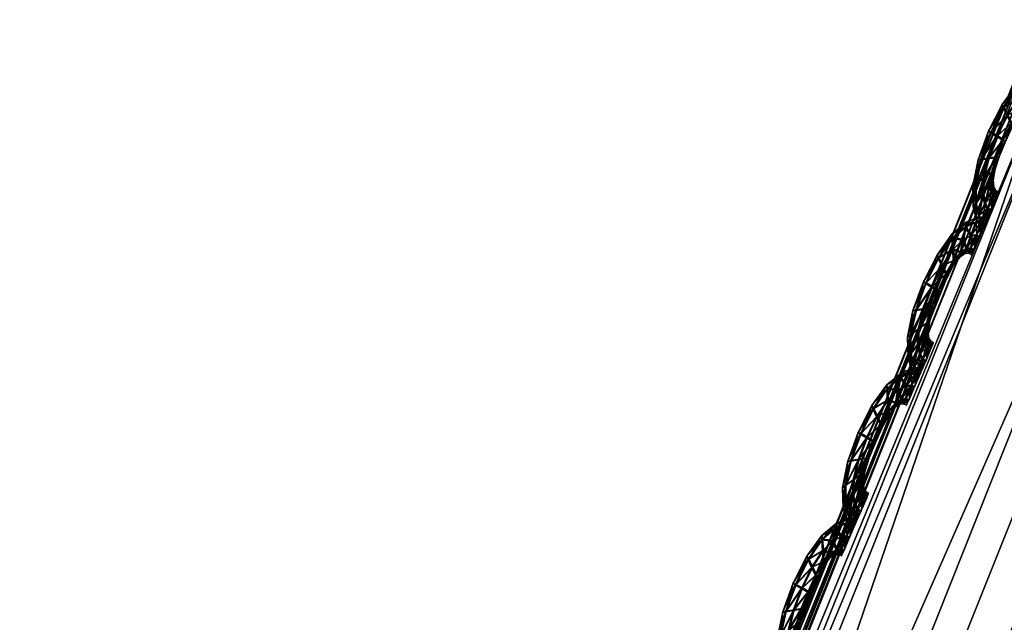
# Model space of a CAD drawing. Extents: x -7.4 to 7.4, y -11.5 to 9.8.
# Tile 262 of 469: x -6.81 to -6.461, y 5.23 to 5.444. Entities that reach past the tile are written whole.
import ezdxf

# ---------------------------------------------------------------- set-up
doc = ezdxf.new("R2010")
doc.units = 0
doc.header["$MEASUREMENT"] = 0
for name, color, linetype in [('A-FURN-3-ST', 150, 'Continuous'), ('A-FURN-3-ST-SEAM', 130, 'Continuous'), ('A-FURN-3-ST-SI', 160, 'Continuous')]:
    doc.layers.add(name, color=color, linetype=linetype)

msp = doc.modelspace()

# ---------------------------------------------------------------- meshes
at = {"layer": 'A-FURN-3-ST'}
mesh = msp.add_polyface(dxfattribs=at)
corners = [(-5.54237, 6.88314, 1.00121), (-5.34537, 6.87803, 0.61819), (-5.78234, 6.18529, 0.61819), (-5.99414, 6.19006, 1.00136), (-6.17131, 5.41772, 0.61819), (-6.39632, 5.42196, 1.00167), (-6.50499, 4.5563, 0.61819), (-6.74132, 4.55996, 1.00205), (-6.77614, 3.58244, 0.61819), (-7.02166, 3.58544, 1.00247), (-6.97745, 2.47748, 0.61819), (-7.22977, 2.47974, 1.00292), (-2.59126, 6.18294, 0.55836), (-1.94915, 6.18294, 0.55836), (-1.95568, 5.41558, 0.55836), (-2.64354, 5.41558, 0.55836), (-1.9613, 4.55444, 0.55836), (-2.68838, 4.55444, 0.55836), (-2.53254, 6.87548, 0.55836), (-1.94178, 6.87548, 0.55836), (-1.96798, 3.58091, 0.55836), (-2.72779, 3.58091, 0.55836), (-1.98639, 2.47636, 0.55836), (-5.01932, 4.55444, 0.55836), (-5.94043, 4.55469, 0.56582), (-5.63821, 5.41586, 0.56582), (-4.78216, 5.41558, 0.55836), (-5.28589, 6.18323, 0.56582), (-4.50574, 6.18294, 0.55836), (-4.89012, 6.87581, 0.56582), (-4.19521, 6.87548, 0.55836), (-5.36104, 2.47636, 0.55836), (-6.36909, 2.47649, 0.56582), (-6.18611, 3.58112, 0.56582), (-5.21276, 3.58091, 0.55836), (-2.77575, 2.47636, 0.55836), (-4.02429, 2.47636, 0.55836), (-3.92714, 3.58091, 0.55836), (-3.81436, 4.55444, 0.55836), (-3.67822, 5.41558, 0.55836), (-3.5195, 6.18294, 0.55836), (-3.34122, 6.87548, 0.55836)]
mesh.append_faces([[corners[k] for k in face] for face in [(0, 1, 2), (2, 3, 0), (3, 2, 4), (4, 5, 3), (5, 4, 6), (6, 7, 5), (7, 6, 8), (8, 9, 7), (9, 8, 10), (10, 11, 9), (23, 24, 25), (25, 26, 23), (26, 25, 27), (27, 28, 26), (25, 4, 2), (2, 27, 25), (24, 6, 4), (4, 25, 24), (28, 27, 29), (29, 30, 28), (27, 2, 1), (1, 29, 27), (31, 32, 33), (33, 34, 31), (34, 33, 24), (24, 23, 34), (33, 8, 6), (6, 24, 33), (32, 10, 8), (8, 33, 32), (37, 34, 23), (23, 38, 37), (36, 31, 34), (34, 37, 36), (39, 26, 28), (28, 40, 39), (38, 23, 26), (26, 39, 38), (40, 28, 30), (30, 41, 40)]])
mesh.append_faces([[corners[k] for k in face] for face in [(12, 13, 14), (14, 15, 12), (15, 14, 16), (16, 17, 15), (18, 19, 13), (13, 12, 18), (17, 16, 20), (20, 21, 17), (21, 20, 22), (37, 21, 35), (38, 17, 21), (39, 15, 17), (40, 12, 15), (41, 18, 12)]], dxfattribs={"vtx0": -1, "vtx1": -1, "vtx2": -1})
mesh.append_faces([[corners[k] for k in face] for face in [(35, 36, 37), (21, 37, 38), (17, 38, 39), (15, 39, 40), (12, 40, 41)]], dxfattribs={"vtx0": -1, "vtx2": -1})
mesh = msp.add_polyface(dxfattribs=at)
corners = [(-6.45394, 5.42764, 17.65055), (-6.45184, 5.42637, 17.6393), (-6.79807, 4.56379, 17.6574), (-6.8004, 4.56486, 17.66862), (-6.45061, 5.42559, 17.63272), (-6.79668, 4.56309, 17.65082), (-7.07785, 3.58804, 17.67147), (-7.07939, 3.58857, 17.67801), (-6.71029, 4.51212, 17.71072), (-6.72972, 4.52527, 17.69243), (-7.00495, 3.55693, 17.71331), (-6.67958, 4.4853, 17.80124), (-6.9847, 3.54613, 17.73145), (-6.34056, 5.33548, 17.78363), (-6.37258, 5.36654, 17.69227), (-6.39098, 5.38179, 17.67398), (-6.75933, 4.54208, 17.69627), (-6.41749, 5.40128, 17.67805), (-6.78762, 4.55773, 17.69813), (-6.44258, 5.41936, 17.68018), (-7.06796, 3.58363, 17.71852), (-7.03709, 3.57077, 17.71688), (-6.79973, 4.56441, 17.68592), (-6.45335, 5.42711, 17.66793), (-6.79807, 4.56379, 17.64512), (-6.8004, 4.56486, 17.64002), (-7.08193, 3.58948, 17.66063), (-7.07939, 3.58857, 17.66573), (-5.98163, 5.21332, 18.16855), (-6.31381, 4.37979, 18.18335), (-5.73239, 4.35704, 18.28649), (-5.97791, 3.41878, 18.30528), (-7.08193, 3.58948, 17.68916), (-7.08121, 3.58911, 17.70631), (-6.45184, 5.42637, 17.62701), (-6.45394, 5.42764, 17.62188), (-6.24843, 5.27372, 17.97447), (-6.58892, 4.43195, 17.99041), (-6.95502, 3.52409, 17.82101), (-6.58374, 3.43745, 18.20039)]
mesh.append_faces([[corners[k] for k in face] for face in [(0, 1, 2), (2, 3, 0), (1, 4, 5), (5, 2, 1), (2, 5, 6), (3, 2, 7), (8, 9, 10), (11, 8, 12), (8, 11, 13), (13, 14, 8), (9, 8, 14), (14, 15, 9), (16, 9, 15), (15, 17, 16), (18, 16, 17), (17, 19, 18), (16, 18, 20), (9, 16, 21), (22, 18, 19), (19, 23, 22), (3, 22, 23), (23, 0, 3), (24, 25, 26), (5, 24, 27), (28, 29, 30), (31, 30, 29), (22, 3, 32), (18, 22, 33), (4, 34, 24), (24, 5, 4), (34, 35, 25), (25, 24, 34), (36, 37, 29), (29, 28, 36), (36, 13, 11), (11, 37, 36), (37, 11, 38), (39, 29, 37)]])
at = {"layer": 'A-FURN-3-ST-SEAM'}
mesh = msp.add_polyface(dxfattribs=at)
corners = [(-6.47111, 5.38549, 17.63694), (-6.46921, 5.39423, 17.63682), (-6.46644, 5.39468, 17.63804), (-6.46347, 5.40247, 17.63789), (-6.4704, 5.39398, 17.63344), (-6.46822, 5.3876, 17.63819), (-6.46134, 5.40115, 17.63663), (-6.46569, 5.40375, 17.63663), (-6.46668, 5.40412, 17.63325), (-6.4723, 5.38459, 17.63359), (-6.47107, 5.3787, 17.63702), (-6.46375, 5.39505, 17.63678), (-6.45857, 5.40704, 17.63652), (-6.45983, 5.40989, 17.63774), (-6.46597, 5.40354, 17.6299), (-6.46949, 5.39402, 17.63009), (-6.46846, 5.38216, 17.63823), (-6.46542, 5.38962, 17.6369), (-6.46062, 5.40053, 17.63329), (-6.46288, 5.3951, 17.6334), (-6.46118, 5.41265, 17.6364), (-6.46181, 5.41364, 17.63306), (-6.46146, 5.41248, 17.62971), (-6.47139, 5.38529, 17.6302), (-6.47218, 5.37734, 17.63367), (-6.47, 5.37429, 17.63705), (-6.46447, 5.39032, 17.63352), (-6.45821, 5.40589, 17.63317), (-6.4558, 5.41178, 17.6364), (-6.45596, 5.41574, 17.63758), (-6.46019, 5.40964, 17.6285), (-6.46383, 5.40222, 17.62865), (-6.4668, 5.3944, 17.6288), (-6.46775, 5.37862, 17.63827), (-6.46593, 5.38554, 17.63694), (-6.4651, 5.38673, 17.63355), (-6.46403, 5.39485, 17.63005), (-6.46162, 5.40095, 17.62994), (-6.46569, 5.38945, 17.63017), (-6.45619, 5.41957, 17.63625), (-6.45639, 5.42093, 17.63287), (-6.45647, 5.41936, 17.62952), (-6.45631, 5.41545, 17.62834), (-6.46858, 5.38735, 17.62891), (-6.47135, 5.37853, 17.63028), (-6.47095, 5.3726, 17.6337), (-6.4689, 5.37219, 17.63705), (-6.46617, 5.38537, 17.6302), (-6.45884, 5.40684, 17.62979), (-6.45588, 5.41026, 17.63306), (-6.45327, 5.41471, 17.63633), (-6.45227, 5.41912, 17.63747), (-6.45607, 5.41162, 17.62967), (-6.46977, 5.37038, 17.6337), (-6.4668, 5.37688, 17.63827), (-6.46557, 5.3829, 17.63698), (-6.46486, 5.38442, 17.63359), (-6.46585, 5.3827, 17.63025), (-6.46882, 5.38191, 17.62899), (-6.4514, 5.42348, 17.63614), (-6.45121, 5.42505, 17.63272), (-6.45168, 5.42332, 17.62941), (-6.45267, 5.41887, 17.62823), (-6.45354, 5.4145, 17.6296), (-6.47028, 5.37412, 17.63032), (-6.46913, 5.37202, 17.63032), (-6.46874, 5.36955, 17.6337), (-6.46787, 5.3714, 17.63705), (-6.4681, 5.37837, 17.62903), (-6.45378, 5.41294, 17.63298), (-6.45125, 5.41594, 17.63625), (-6.44939, 5.42052, 17.63743), (-6.4681, 5.37124, 17.63032), (-6.46577, 5.37614, 17.63831), (-6.46478, 5.3815, 17.63698), (-6.46415, 5.38315, 17.63363), (-6.46506, 5.38133, 17.63025), (-6.44768, 5.42505, 17.63606), (-6.44713, 5.42666, 17.63268), (-6.44796, 5.42484, 17.62933), (-6.44978, 5.42027, 17.62819), (-6.45152, 5.41574, 17.62952), (-6.45204, 5.41413, 17.63294), (-6.46716, 5.37664, 17.62903), (-6.46617, 5.3759, 17.62903), (-6.44982, 5.41603, 17.63625), (-6.4476, 5.42064, 17.63739), (-6.46379, 5.3808, 17.63698), (-6.4632, 5.38245, 17.63363), (-6.46407, 5.38059, 17.63028), (-6.45073, 5.41417, 17.63294), (-6.44555, 5.42521, 17.63603), (-6.44487, 5.42686, 17.63264), (-6.44583, 5.42501, 17.62929), (-6.448, 5.42039, 17.62815), (-6.4501, 5.41582, 17.62952), (-6.4497, 5.41368, 17.63294), (-6.44875, 5.41549, 17.63625), (-6.4465, 5.42015, 17.63739), (-6.44903, 5.41532, 17.62952), (-6.44436, 5.42472, 17.63603), (-6.44369, 5.42637, 17.63264), (-6.44468, 5.42451, 17.62929), (-6.4469, 5.4199, 17.62815)]
mesh.append_faces([[corners[k] for k in face] for face in [(2, 1, 0), (1, 2, 3), (0, 1, 4), (0, 5, 2), (6, 3, 2), (3, 7, 1), (8, 4, 1), (4, 9, 0), (5, 0, 10), (11, 2, 5), (3, 6, 12), (2, 11, 6), (7, 3, 13), (1, 7, 8), (4, 8, 14), (9, 4, 15), (10, 0, 9), (10, 16, 5), (5, 17, 11), (12, 6, 18), (12, 13, 3), (6, 11, 19), (13, 20, 7), (21, 8, 7), (22, 14, 8), (14, 15, 4), (15, 23, 9), (9, 24, 10), (16, 10, 25), (17, 5, 16), (11, 17, 26), (19, 18, 6), (18, 27, 12), (13, 12, 28), (26, 19, 11), (20, 13, 29), (7, 20, 21), (8, 21, 22), (14, 22, 30), (15, 14, 31), (23, 15, 32), (24, 9, 23), (25, 10, 24), (25, 33, 16), (16, 34, 17), (35, 26, 17), (18, 19, 36), (27, 18, 37), (28, 12, 27), (28, 29, 13), (19, 26, 38), (29, 39, 20), (40, 21, 20), (41, 22, 21), (42, 30, 22), (30, 31, 14), (31, 32, 15), (32, 43, 23), (23, 44, 24), (24, 45, 25), (33, 25, 46), (34, 16, 33), (17, 34, 35), (26, 35, 47), (38, 36, 19), (36, 37, 18), (37, 48, 27), (27, 49, 28), (29, 28, 50), (47, 38, 26), (39, 29, 51), (20, 39, 40), (21, 40, 41), (22, 41, 42), (30, 42, 52), (31, 30, 48), (32, 31, 37), (43, 32, 36), (44, 23, 43), (45, 24, 44), (25, 45, 53), (53, 46, 25), (46, 54, 33), (33, 55, 34), (56, 35, 34), (57, 47, 35), (36, 38, 43), (37, 36, 32), (48, 37, 31), (49, 27, 48), (50, 28, 49), (50, 51, 29), (38, 47, 58), (51, 59, 39), (60, 40, 39), (61, 41, 40), (62, 42, 41), (63, 52, 42), (52, 48, 30), (43, 58, 44), (44, 64, 45), (65, 53, 45), (46, 53, 66), (54, 46, 67), (55, 33, 54), (34, 55, 56), (35, 56, 57), (47, 57, 68), (58, 43, 38), (48, 52, 49), (49, 69, 50), (51, 50, 70), (68, 58, 47), (59, 51, 71), (39, 59, 60), (40, 60, 61), (41, 61, 62), (42, 62, 63), (52, 63, 69), (64, 44, 58), (45, 64, 65), (53, 65, 72), (72, 66, 53), (66, 67, 46), (67, 73, 54), (54, 74, 55), (56, 55, 74), (57, 56, 75), (68, 57, 76), (69, 49, 52), (70, 50, 69), (70, 71, 51), (58, 68, 64), (71, 77, 59), (78, 60, 59), (79, 61, 60), (80, 62, 61), (81, 63, 62), (82, 69, 63), (83, 65, 64), (84, 72, 65), (74, 54, 73), (74, 75, 56), (75, 76, 57), (76, 83, 68), (69, 82, 70), (71, 70, 85), (64, 68, 83), (77, 71, 86), (59, 77, 78), (60, 78, 79), (61, 79, 80), (62, 80, 81), (63, 81, 82), (65, 83, 84), (73, 87, 74), (75, 74, 87), (76, 75, 88), (83, 76, 89), (70, 82, 90), (90, 85, 70), (85, 86, 71), (86, 91, 77), (78, 77, 91), (79, 78, 92), (80, 79, 93), (81, 80, 94), (82, 81, 95), (89, 84, 83), (87, 88, 75), (88, 89, 76), (95, 90, 82), (85, 90, 96), (86, 85, 97), (91, 86, 98), (91, 92, 78), (92, 93, 79), (93, 94, 80), (94, 95, 81), (90, 95, 99), (99, 96, 90), (96, 97, 85), (97, 98, 86), (98, 100, 91), (92, 91, 100), (93, 92, 101), (94, 93, 102), (95, 94, 103), (103, 99, 95), (100, 101, 92), (101, 102, 93), (102, 103, 94)]])
mesh = msp.add_polyface(dxfattribs=at)
corners = [(-6.49414, 5.33214, 17.63804), (-6.49224, 5.34088, 17.63793), (-6.48947, 5.34133, 17.63914), (-6.48651, 5.34912, 17.63899), (-6.49343, 5.34059, 17.63454), (-6.49121, 5.33424, 17.6393), (-6.48433, 5.3478, 17.63774), (-6.48876, 5.35039, 17.63774), (-6.48975, 5.35076, 17.63435), (-6.49533, 5.33124, 17.63469), (-6.49411, 5.32538, 17.63812), (-6.48678, 5.3417, 17.63789), (-6.4816, 5.35373, 17.63762), (-6.48291, 5.35657, 17.63884), (-6.48904, 5.35019, 17.631), (-6.49252, 5.34067, 17.6312), (-6.49145, 5.32885, 17.63933), (-6.48841, 5.3363, 17.638), (-6.48366, 5.34722, 17.63439), (-6.48587, 5.34178, 17.6345), (-6.48429, 5.35933, 17.63751), (-6.48492, 5.36028, 17.63416), (-6.48457, 5.35913, 17.63081), (-6.49442, 5.33193, 17.63131), (-6.49517, 5.32398, 17.63477), (-6.493, 5.32097, 17.63815), (-6.4875, 5.337, 17.63462), (-6.48124, 5.35258, 17.63427), (-6.47887, 5.35851, 17.63751), (-6.47906, 5.36242, 17.63869), (-6.48326, 5.35629, 17.6296), (-6.4869, 5.34887, 17.62975), (-6.48983, 5.34104, 17.6299), (-6.49074, 5.3253, 17.63937), (-6.48892, 5.33222, 17.63804), (-6.48809, 5.33342, 17.63465), (-6.48706, 5.34153, 17.63116), (-6.48461, 5.34763, 17.63104), (-6.48868, 5.3361, 17.63127), (-6.47938, 5.3663, 17.63736), (-6.47962, 5.3677, 17.63393), (-6.47966, 5.36613, 17.63063), (-6.47946, 5.36217, 17.62945), (-6.49161, 5.33399, 17.63002), (-6.49434, 5.32518, 17.63138), (-6.49398, 5.31929, 17.63481), (-6.49189, 5.31892, 17.63815), (-6.4892, 5.33202, 17.63131), (-6.48188, 5.35352, 17.63089), (-6.47891, 5.35694, 17.63416), (-6.47634, 5.36139, 17.63743), (-6.47547, 5.36589, 17.63857), (-6.47914, 5.3583, 17.63078), (-6.4928, 5.31706, 17.63481), (-6.48979, 5.32357, 17.63941), (-6.48856, 5.32959, 17.63808), (-6.48789, 5.33111, 17.63469), (-6.48884, 5.32938, 17.63135), (-6.49181, 5.32856, 17.63009), (-6.47471, 5.37029, 17.6372), (-6.47456, 5.37186, 17.63382), (-6.47499, 5.37009, 17.63047), (-6.47586, 5.3656, 17.62933), (-6.47661, 5.36119, 17.6307), (-6.49327, 5.32081, 17.63142), (-6.49217, 5.31871, 17.63142), (-6.49177, 5.31624, 17.63481), (-6.49086, 5.31809, 17.63815), (-6.4911, 5.32505, 17.63013), (-6.47677, 5.35962, 17.63409), (-6.47432, 5.36267, 17.63736), (-6.47262, 5.36733, 17.63854), (-6.49114, 5.31793, 17.63146), (-6.4888, 5.32283, 17.63941), (-6.48781, 5.32819, 17.63808), (-6.48718, 5.32983, 17.63473), (-6.48805, 5.32802, 17.63138), (-6.47103, 5.37194, 17.63717), (-6.47056, 5.37355, 17.63374), (-6.47131, 5.37173, 17.63043), (-6.47301, 5.36704, 17.62925), (-6.47459, 5.36246, 17.63063), (-6.47507, 5.36082, 17.63405), (-6.49015, 5.32333, 17.63013), (-6.48916, 5.32258, 17.63013), (-6.47289, 5.36275, 17.63736), (-6.47087, 5.36745, 17.6385), (-6.48682, 5.32749, 17.63808), (-6.48619, 5.32917, 17.63473), (-6.4871, 5.32732, 17.63138), (-6.47376, 5.3609, 17.63405), (-6.46894, 5.37211, 17.63713), (-6.46834, 5.37375, 17.6337), (-6.46921, 5.3719, 17.6304), (-6.47123, 5.3672, 17.62925), (-6.47317, 5.36255, 17.63063), (-6.47274, 5.3604, 17.63405), (-6.47182, 5.36226, 17.63736), (-6.46973, 5.367, 17.6385), (-6.4721, 5.36205, 17.63063), (-6.46779, 5.37161, 17.63713), (-6.46716, 5.3733, 17.6337), (-6.46807, 5.37145, 17.6304), (-6.47012, 5.36671, 17.62925)]
mesh.append_faces([[corners[k] for k in face] for face in [(2, 1, 0), (1, 2, 3), (0, 1, 4), (0, 5, 2), (6, 3, 2), (3, 7, 1), (8, 4, 1), (4, 9, 0), (5, 0, 10), (11, 2, 5), (3, 6, 12), (2, 11, 6), (7, 3, 13), (1, 7, 8), (4, 8, 14), (9, 4, 15), (10, 0, 9), (10, 16, 5), (5, 17, 11), (12, 6, 18), (12, 13, 3), (6, 11, 19), (13, 20, 7), (21, 8, 7), (22, 14, 8), (14, 15, 4), (15, 23, 9), (9, 24, 10), (16, 10, 25), (17, 5, 16), (11, 17, 26), (19, 18, 6), (18, 27, 12), (13, 12, 28), (26, 19, 11), (20, 13, 29), (7, 20, 21), (8, 21, 22), (14, 22, 30), (15, 14, 31), (23, 15, 32), (24, 9, 23), (25, 10, 24), (25, 33, 16), (16, 34, 17), (35, 26, 17), (18, 19, 36), (27, 18, 37), (28, 12, 27), (28, 29, 13), (19, 26, 38), (29, 39, 20), (40, 21, 20), (41, 22, 21), (42, 30, 22), (30, 31, 14), (31, 32, 15), (32, 43, 23), (23, 44, 24), (24, 45, 25), (33, 25, 46), (34, 16, 33), (17, 34, 35), (26, 35, 47), (38, 36, 19), (36, 37, 18), (37, 48, 27), (27, 49, 28), (29, 28, 50), (47, 38, 26), (39, 29, 51), (20, 39, 40), (21, 40, 41), (22, 41, 42), (30, 42, 52), (31, 30, 48), (32, 31, 37), (43, 32, 36), (44, 23, 43), (45, 24, 44), (25, 45, 53), (53, 46, 25), (46, 54, 33), (33, 55, 34), (56, 35, 34), (57, 47, 35), (36, 38, 43), (37, 36, 32), (48, 37, 31), (49, 27, 48), (50, 28, 49), (50, 51, 29), (38, 47, 58), (51, 59, 39), (60, 40, 39), (61, 41, 40), (62, 42, 41), (63, 52, 42), (52, 48, 30), (43, 58, 44), (44, 64, 45), (65, 53, 45), (46, 53, 66), (54, 46, 67), (55, 33, 54), (34, 55, 56), (35, 56, 57), (47, 57, 68), (58, 43, 38), (48, 52, 49), (49, 69, 50), (51, 50, 70), (68, 58, 47), (59, 51, 71), (39, 59, 60), (40, 60, 61), (41, 61, 62), (42, 62, 63), (52, 63, 69), (64, 44, 58), (45, 64, 65), (53, 65, 72), (72, 66, 53), (66, 67, 46), (67, 73, 54), (54, 74, 55), (56, 55, 74), (57, 56, 75), (68, 57, 76), (69, 49, 52), (70, 50, 69), (70, 71, 51), (58, 68, 64), (71, 77, 59), (78, 60, 59), (79, 61, 60), (80, 62, 61), (81, 63, 62), (82, 69, 63), (83, 65, 64), (84, 72, 65), (74, 54, 73), (74, 75, 56), (75, 76, 57), (76, 83, 68), (69, 82, 70), (71, 70, 85), (64, 68, 83), (77, 71, 86), (59, 77, 78), (60, 78, 79), (61, 79, 80), (62, 80, 81), (63, 81, 82), (65, 83, 84), (73, 87, 74), (75, 74, 87), (76, 75, 88), (83, 76, 89), (70, 82, 90), (90, 85, 70), (85, 86, 71), (86, 91, 77), (78, 77, 91), (79, 78, 92), (80, 79, 93), (81, 80, 94), (82, 81, 95), (89, 84, 83), (87, 88, 75), (88, 89, 76), (95, 90, 82), (85, 90, 96), (86, 85, 97), (91, 86, 98), (91, 92, 78), (92, 93, 79), (93, 94, 80), (94, 95, 81), (90, 95, 99), (99, 96, 90), (96, 97, 85), (97, 98, 86), (98, 100, 91), (92, 91, 100), (93, 92, 101), (94, 93, 102), (95, 94, 103), (103, 99, 95), (100, 101, 92), (101, 102, 93), (102, 103, 94)]])
mesh = msp.add_polyface(dxfattribs=at)
corners = [(-6.51718, 5.27879, 17.63914), (-6.51528, 5.28748, 17.63903), (-6.51251, 5.28797, 17.64028), (-6.50954, 5.2958, 17.6401), (-6.51646, 5.28723, 17.63565), (-6.51425, 5.28089, 17.6404), (-6.50736, 5.29448, 17.63884), (-6.51179, 5.29704, 17.63884), (-6.51278, 5.29741, 17.63545), (-6.51836, 5.27788, 17.6358), (-6.5171, 5.27203, 17.63922), (-6.50981, 5.28839, 17.63899), (-6.50463, 5.30037, 17.63872), (-6.50594, 5.30322, 17.63994), (-6.51207, 5.29683, 17.63211), (-6.51555, 5.28732, 17.6323), (-6.51448, 5.27549, 17.64044), (-6.51144, 5.28295, 17.6391), (-6.50669, 5.29391, 17.63549), (-6.50891, 5.28847, 17.63561), (-6.50732, 5.30598, 17.63861), (-6.50796, 5.30693, 17.63526), (-6.5076, 5.30577, 17.63192), (-6.51745, 5.27858, 17.63241), (-6.5182, 5.27067, 17.63587), (-6.51603, 5.26766, 17.63926), (-6.51049, 5.28365, 17.63572), (-6.50428, 5.29922, 17.63538), (-6.50186, 5.30515, 17.63861), (-6.5021, 5.30911, 17.63979), (-6.50629, 5.30293, 17.6307), (-6.5099, 5.29551, 17.63085), (-6.51286, 5.28773, 17.631), (-6.51377, 5.27199, 17.64048), (-6.51195, 5.27891, 17.63914), (-6.51112, 5.28011, 17.63576), (-6.51009, 5.28818, 17.63226), (-6.50764, 5.29428, 17.63215), (-6.51171, 5.28278, 17.63237), (-6.50241, 5.31298, 17.63846), (-6.50265, 5.31434, 17.63504), (-6.50269, 5.31278, 17.63173), (-6.50249, 5.30882, 17.63055), (-6.51464, 5.28064, 17.63112), (-6.51738, 5.27186, 17.63249), (-6.51698, 5.26597, 17.63591), (-6.51488, 5.2656, 17.63926), (-6.51223, 5.2787, 17.63241), (-6.50491, 5.30017, 17.63199), (-6.5019, 5.30359, 17.63526), (-6.49937, 5.30808, 17.63854), (-6.4985, 5.31257, 17.63967), (-6.50214, 5.30495, 17.63188), (-6.51579, 5.26379, 17.63591), (-6.51278, 5.27026, 17.64051), (-6.5116, 5.27627, 17.63918), (-6.51088, 5.2778, 17.6358), (-6.51187, 5.27607, 17.63245), (-6.51484, 5.27524, 17.6312), (-6.49775, 5.31698, 17.63831), (-6.49755, 5.31855, 17.63492), (-6.49802, 5.31677, 17.63158), (-6.49889, 5.31228, 17.63043), (-6.49964, 5.30787, 17.6318), (-6.51631, 5.2675, 17.63253), (-6.51516, 5.26544, 17.63253), (-6.51476, 5.26297, 17.63591), (-6.51385, 5.26482, 17.63926), (-6.51413, 5.27174, 17.63123), (-6.49981, 5.30631, 17.63519), (-6.49731, 5.30936, 17.63846), (-6.49565, 5.31401, 17.63964), (-6.51413, 5.26461, 17.63256), (-6.51179, 5.26951, 17.64051), (-6.5108, 5.27487, 17.63918), (-6.51017, 5.27652, 17.63583), (-6.51108, 5.27471, 17.63249), (-6.49406, 5.31859, 17.63827), (-6.49359, 5.32023, 17.63485), (-6.49434, 5.31838, 17.63154), (-6.49601, 5.31373, 17.63036), (-6.49758, 5.30915, 17.63173), (-6.49806, 5.3075, 17.63515), (-6.51318, 5.27001, 17.63123), (-6.51215, 5.26927, 17.63123), (-6.49588, 5.30944, 17.63846), (-6.49387, 5.31418, 17.6396), (-6.50981, 5.27421, 17.63918), (-6.50918, 5.27586, 17.63583), (-6.51009, 5.27401, 17.63249), (-6.4968, 5.30759, 17.63515), (-6.49197, 5.31879, 17.63823), (-6.49134, 5.32048, 17.63481), (-6.49224, 5.31859, 17.6315), (-6.49426, 5.31389, 17.63036), (-6.49616, 5.30923, 17.63173), (-6.49573, 5.30709, 17.63515), (-6.49482, 5.30895, 17.63846), (-6.49276, 5.31368, 17.6396), (-6.49509, 5.30874, 17.63173), (-6.49078, 5.31834, 17.63823), (-6.49015, 5.31999, 17.63481), (-6.49106, 5.31813, 17.6315), (-6.49315, 5.3134, 17.63036)]
mesh.append_faces([[corners[k] for k in face] for face in [(2, 1, 0), (1, 2, 3), (0, 1, 4), (0, 5, 2), (6, 3, 2), (3, 7, 1), (8, 4, 1), (4, 9, 0), (5, 0, 10), (11, 2, 5), (3, 6, 12), (2, 11, 6), (7, 3, 13), (1, 7, 8), (4, 8, 14), (9, 4, 15), (10, 0, 9), (10, 16, 5), (5, 17, 11), (12, 6, 18), (12, 13, 3), (6, 11, 19), (13, 20, 7), (21, 8, 7), (22, 14, 8), (14, 15, 4), (15, 23, 9), (9, 24, 10), (16, 10, 25), (17, 5, 16), (11, 17, 26), (19, 18, 6), (18, 27, 12), (13, 12, 28), (26, 19, 11), (20, 13, 29), (7, 20, 21), (8, 21, 22), (14, 22, 30), (15, 14, 31), (23, 15, 32), (24, 9, 23), (25, 10, 24), (25, 33, 16), (16, 34, 17), (35, 26, 17), (18, 19, 36), (27, 18, 37), (28, 12, 27), (28, 29, 13), (19, 26, 38), (29, 39, 20), (40, 21, 20), (41, 22, 21), (42, 30, 22), (30, 31, 14), (31, 32, 15), (32, 43, 23), (23, 44, 24), (24, 45, 25), (33, 25, 46), (34, 16, 33), (17, 34, 35), (26, 35, 47), (38, 36, 19), (36, 37, 18), (37, 48, 27), (27, 49, 28), (29, 28, 50), (47, 38, 26), (39, 29, 51), (20, 39, 40), (21, 40, 41), (22, 41, 42), (30, 42, 52), (31, 30, 48), (32, 31, 37), (43, 32, 36), (44, 23, 43), (45, 24, 44), (25, 45, 53), (53, 46, 25), (46, 54, 33), (33, 55, 34), (56, 35, 34), (57, 47, 35), (36, 38, 43), (37, 36, 32), (48, 37, 31), (49, 27, 48), (50, 28, 49), (50, 51, 29), (38, 47, 58), (51, 59, 39), (60, 40, 39), (61, 41, 40), (62, 42, 41), (63, 52, 42), (52, 48, 30), (43, 58, 44), (44, 64, 45), (65, 53, 45), (46, 53, 66), (54, 46, 67), (55, 33, 54), (34, 55, 56), (35, 56, 57), (47, 57, 68), (58, 43, 38), (48, 52, 49), (49, 69, 50), (51, 50, 70), (68, 58, 47), (59, 51, 71), (39, 59, 60), (40, 60, 61), (41, 61, 62), (42, 62, 63), (52, 63, 69), (64, 44, 58), (45, 64, 65), (53, 65, 72), (72, 66, 53), (66, 67, 46), (67, 73, 54), (54, 74, 55), (56, 55, 74), (57, 56, 75), (68, 57, 76), (69, 49, 52), (70, 50, 69), (70, 71, 51), (58, 68, 64), (71, 77, 59), (78, 60, 59), (79, 61, 60), (80, 62, 61), (81, 63, 62), (82, 69, 63), (83, 65, 64), (84, 72, 65), (74, 54, 73), (74, 75, 56), (75, 76, 57), (76, 83, 68), (69, 82, 70), (71, 70, 85), (64, 68, 83), (77, 71, 86), (59, 77, 78), (60, 78, 79), (61, 79, 80), (62, 80, 81), (63, 81, 82), (65, 83, 84), (73, 87, 74), (75, 74, 87), (76, 75, 88), (83, 76, 89), (70, 82, 90), (90, 85, 70), (85, 86, 71), (86, 91, 77), (78, 77, 91), (79, 78, 92), (80, 79, 93), (81, 80, 94), (82, 81, 95), (89, 84, 83), (87, 88, 75), (88, 89, 76), (95, 90, 82), (85, 90, 96), (86, 85, 97), (91, 86, 98), (91, 92, 78), (92, 93, 79), (93, 94, 80), (94, 95, 81), (90, 95, 99), (99, 96, 90), (96, 97, 85), (97, 98, 86), (98, 100, 91), (92, 91, 100), (93, 92, 101), (94, 93, 102), (95, 94, 103), (103, 99, 95), (100, 101, 92), (101, 102, 93), (102, 103, 94)]])
mesh = msp.add_polyface(dxfattribs=at)
corners = [(-6.54021, 5.22543, 17.64025), (-6.53831, 5.23413, 17.64013), (-6.53554, 5.23462, 17.64139), (-6.53257, 5.24245, 17.6412), (-6.5395, 5.23388, 17.63678), (-6.53728, 5.22757, 17.6415), (-6.5304, 5.24113, 17.63998), (-6.53482, 5.24364, 17.63994), (-6.53582, 5.24401, 17.63656), (-6.54139, 5.22453, 17.6369), (-6.54013, 5.21872, 17.64032), (-6.53281, 5.23507, 17.6401), (-6.52762, 5.24706, 17.63983), (-6.52893, 5.24986, 17.64105), (-6.5351, 5.24348, 17.63321), (-6.53859, 5.23392, 17.6334), (-6.53748, 5.22217, 17.64154), (-6.53447, 5.22963, 17.64021), (-6.52968, 5.24055, 17.6366), (-6.53194, 5.23511, 17.63671), (-6.53035, 5.25262, 17.63975), (-6.53099, 5.25357, 17.63637), (-6.53063, 5.25242, 17.63302), (-6.54045, 5.22523, 17.63355), (-6.54124, 5.21731, 17.63698), (-6.53902, 5.21435, 17.64036), (-6.53352, 5.23033, 17.63682), (-6.52727, 5.24591, 17.63648), (-6.52489, 5.25184, 17.63972), (-6.52513, 5.25575, 17.64089), (-6.52932, 5.24958, 17.6318), (-6.53292, 5.24216, 17.63196), (-6.5359, 5.23437, 17.63211), (-6.53677, 5.21867, 17.64158), (-6.53494, 5.2256, 17.64025), (-6.53411, 5.22679, 17.63686), (-6.53308, 5.23487, 17.63336), (-6.53067, 5.24093, 17.63325), (-6.53475, 5.22943, 17.63348), (-6.52545, 5.25963, 17.63956), (-6.52568, 5.26099, 17.63618), (-6.52572, 5.25942, 17.63283), (-6.52549, 5.25547, 17.63165), (-6.53764, 5.22728, 17.63222), (-6.5404, 5.21851, 17.63359), (-6.54001, 5.21266, 17.63702), (-6.53791, 5.21229, 17.64036), (-6.53522, 5.22539, 17.63352), (-6.5279, 5.24686, 17.6331), (-6.52493, 5.25028, 17.63637), (-6.52236, 5.25477, 17.63964), (-6.52149, 5.25922, 17.64078), (-6.52517, 5.25163, 17.63298), (-6.53882, 5.21047, 17.63702), (-6.53582, 5.21698, 17.64162), (-6.53459, 5.22296, 17.64028), (-6.53392, 5.22448, 17.6369), (-6.53487, 5.22275, 17.63355), (-6.53787, 5.22193, 17.6323), (-6.52074, 5.26362, 17.63941), (-6.52058, 5.26519, 17.63603), (-6.52101, 5.26342, 17.63272), (-6.52188, 5.25897, 17.63154), (-6.52264, 5.25456, 17.63291), (-6.53929, 5.21418, 17.63363), (-6.53819, 5.21212, 17.63363), (-6.53775, 5.20965, 17.63702), (-6.53688, 5.21151, 17.64036), (-6.53712, 5.21843, 17.63233), (-6.52283, 5.25299, 17.63629), (-6.52034, 5.25604, 17.63956), (-6.51864, 5.2607, 17.64074), (-6.53712, 5.21134, 17.63367), (-6.53479, 5.21624, 17.64162), (-6.5338, 5.2216, 17.64028), (-6.53316, 5.22325, 17.63694), (-6.53407, 5.22139, 17.63359), (-6.51706, 5.26527, 17.63937), (-6.51658, 5.26692, 17.63595), (-6.51733, 5.26507, 17.63264), (-6.51904, 5.26041, 17.63146), (-6.52062, 5.25584, 17.63283), (-6.52109, 5.25419, 17.63625), (-6.53617, 5.21674, 17.63233), (-6.53518, 5.216, 17.63233), (-6.51892, 5.25613, 17.63956), (-6.51686, 5.26086, 17.6407), (-6.53281, 5.2209, 17.64032), (-6.53221, 5.22255, 17.63694), (-6.53308, 5.22069, 17.63359), (-6.51979, 5.25427, 17.63625), (-6.51496, 5.26552, 17.63933), (-6.51437, 5.26717, 17.63591), (-6.51524, 5.26531, 17.6326), (-6.51725, 5.26058, 17.63146), (-6.5192, 5.25592, 17.63283), (-6.51872, 5.25378, 17.63625), (-6.51781, 5.25567, 17.63956), (-6.51575, 5.26037, 17.6407), (-6.51812, 5.25547, 17.63283), (-6.51377, 5.26503, 17.63933), (-6.51318, 5.26667, 17.63591), (-6.51405, 5.26482, 17.6326), (-6.51615, 5.26008, 17.63146)]
mesh.append_faces([[corners[k] for k in face] for face in [(2, 1, 0), (1, 2, 3), (0, 1, 4), (0, 5, 2), (6, 3, 2), (3, 7, 1), (8, 4, 1), (4, 9, 0), (5, 0, 10), (11, 2, 5), (3, 6, 12), (2, 11, 6), (7, 3, 13), (1, 7, 8), (4, 8, 14), (9, 4, 15), (10, 0, 9), (10, 16, 5), (5, 17, 11), (12, 6, 18), (12, 13, 3), (6, 11, 19), (13, 20, 7), (21, 8, 7), (22, 14, 8), (14, 15, 4), (15, 23, 9), (9, 24, 10), (16, 10, 25), (17, 5, 16), (11, 17, 26), (19, 18, 6), (18, 27, 12), (13, 12, 28), (26, 19, 11), (20, 13, 29), (7, 20, 21), (8, 21, 22), (14, 22, 30), (15, 14, 31), (23, 15, 32), (24, 9, 23), (25, 10, 24), (25, 33, 16), (16, 34, 17), (35, 26, 17), (18, 19, 36), (27, 18, 37), (28, 12, 27), (28, 29, 13), (19, 26, 38), (29, 39, 20), (40, 21, 20), (41, 22, 21), (42, 30, 22), (30, 31, 14), (31, 32, 15), (32, 43, 23), (23, 44, 24), (24, 45, 25), (33, 25, 46), (34, 16, 33), (17, 34, 35), (26, 35, 47), (38, 36, 19), (36, 37, 18), (37, 48, 27), (27, 49, 28), (29, 28, 50), (47, 38, 26), (39, 29, 51), (20, 39, 40), (21, 40, 41), (22, 41, 42), (30, 42, 52), (31, 30, 48), (32, 31, 37), (43, 32, 36), (44, 23, 43), (45, 24, 44), (25, 45, 53), (53, 46, 25), (46, 54, 33), (33, 55, 34), (56, 35, 34), (57, 47, 35), (36, 38, 43), (37, 36, 32), (48, 37, 31), (49, 27, 48), (50, 28, 49), (50, 51, 29), (38, 47, 58), (51, 59, 39), (60, 40, 39), (61, 41, 40), (62, 42, 41), (63, 52, 42), (52, 48, 30), (43, 58, 44), (44, 64, 45), (65, 53, 45), (46, 53, 66), (54, 46, 67), (55, 33, 54), (34, 55, 56), (35, 56, 57), (47, 57, 68), (58, 43, 38), (48, 52, 49), (49, 69, 50), (51, 50, 70), (68, 58, 47), (59, 51, 71), (39, 59, 60), (40, 60, 61), (41, 61, 62), (42, 62, 63), (52, 63, 69), (64, 44, 58), (45, 64, 65), (53, 65, 72), (72, 66, 53), (66, 67, 46), (67, 73, 54), (54, 74, 55), (56, 55, 74), (57, 56, 75), (68, 57, 76), (69, 49, 52), (70, 50, 69), (70, 71, 51), (58, 68, 64), (71, 77, 59), (78, 60, 59), (79, 61, 60), (80, 62, 61), (81, 63, 62), (82, 69, 63), (83, 65, 64), (84, 72, 65), (74, 54, 73), (74, 75, 56), (75, 76, 57), (76, 83, 68), (69, 82, 70), (71, 70, 85), (64, 68, 83), (77, 71, 86), (59, 77, 78), (60, 78, 79), (61, 79, 80), (62, 80, 81), (63, 81, 82), (65, 83, 84), (73, 87, 74), (75, 74, 87), (76, 75, 88), (83, 76, 89), (70, 82, 90), (90, 85, 70), (85, 86, 71), (86, 91, 77), (78, 77, 91), (79, 78, 92), (80, 79, 93), (81, 80, 94), (82, 81, 95), (89, 84, 83), (87, 88, 75), (88, 89, 76), (95, 90, 82), (85, 90, 96), (86, 85, 97), (91, 86, 98), (91, 92, 78), (92, 93, 79), (93, 94, 80), (94, 95, 81), (90, 95, 99), (99, 96, 90), (96, 97, 85), (97, 98, 86), (98, 100, 91), (92, 91, 100), (93, 92, 101), (94, 93, 102), (95, 94, 103), (103, 99, 95), (100, 101, 92), (101, 102, 93), (102, 103, 94)]])
at = {"layer": 'A-FURN-3-ST-SI'}
mesh = msp.add_polyface(dxfattribs=at)
corners = [(-6.45394, 5.42764, 17.62188), (-6.45489, 5.42822, 17.35409), (-6.80151, 4.5654, 17.37185), (-6.8004, 4.56486, 17.64002), (-6.45504, 5.42835, 11.46894), (-6.80167, 4.56548, 11.48407), (-7.08331, 3.58998, 11.50123), (-7.08311, 3.58989, 17.39201), (-7.08193, 3.58948, 17.66063), (-7.29222, 2.48312, 17.4143), (-7.29095, 2.48279, 17.68338), (-7.29238, 2.48316, 11.52017), (-7.417, 1.23713, 11.53907), (-7.4168, 1.23713, 17.43647), (-7.41549, 1.23692, 17.70604), (-7.4261, -0.11318, 17.71734), (-7.4276, -0.11309, 11.5485), (-6.45382, 5.42806, 7.24032), (-6.80044, 4.56524, 7.24937), (-6.44523, 5.42621, 2.96767), (-6.79185, 4.56363, 2.97067), (-7.0735, 3.58845, 2.97413), (-7.08208, 3.58977, 7.25968), (-7.29115, 2.48304, 7.27105), (-7.2826, 2.48205, 2.9779), (-7.40718, 1.23643, 2.9817), (-7.41577, 1.23705, 7.28239), (-6.39632, 5.42196, 1.00167), (-6.74132, 4.55996, 1.00205), (-7.02166, 3.58544, 1.00247), (-7.22977, 2.47974, 1.00292), (-7.35379, 1.23499, 1.00342)]
mesh.append_faces([[corners[k] for k in face] for face in [(0, 1, 2), (2, 3, 0), (1, 4, 5), (5, 2, 1), (2, 5, 6), (6, 7, 2), (3, 2, 7), (7, 8, 3), (8, 7, 9), (9, 10, 8), (7, 6, 11), (11, 9, 7), (9, 11, 12), (12, 13, 9), (10, 9, 13), (13, 14, 10), (15, 14, 13), (13, 12, 16), (4, 17, 18), (18, 5, 4), (19, 20, 18), (18, 17, 19), (20, 21, 22), (22, 18, 20), (5, 18, 22), (22, 6, 5), (6, 22, 23), (23, 11, 6), (21, 24, 23), (23, 22, 21), (24, 25, 26), (26, 23, 24), (11, 23, 26), (26, 12, 11), (16, 12, 26), (19, 27, 28), (28, 20, 19), (20, 28, 29), (29, 21, 20), (29, 30, 24), (24, 21, 29), (30, 31, 25), (25, 24, 30)]])

doc.saveas('drawing.dxf')
